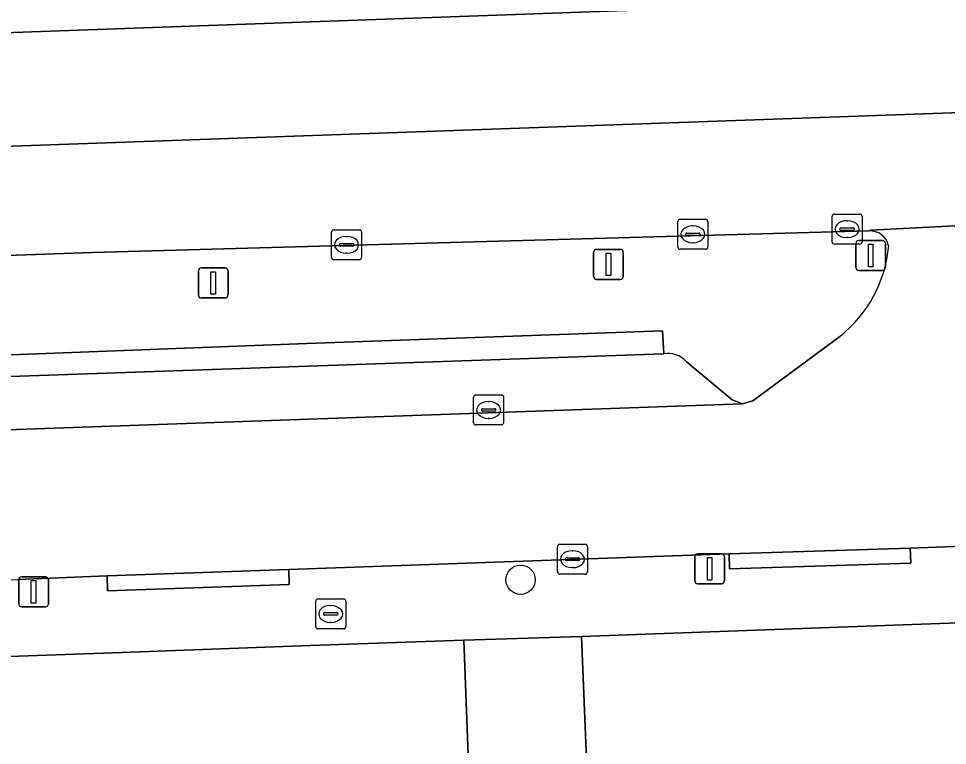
# Model space of a CAD drawing. Extents: x 161084 to 161928, y 385354 to 386522.
# Drawn here: x 161748.12 to 161779.1, y 386474.75 to 386498.99 of the extents above; entities that cross this region are included whole.
import ezdxf

# ---------------------------------------------------------------- set-up
doc = ezdxf.new("R2010")
doc.units = 0
for name, color, linetype in [('IMGEO_Berm_groen', 7, 'Continuous'), ('IMGEO_Boom', 7, 'Continuous'), ('IMGEO_Brandkraan', 7, 'Continuous'), ('IMGEO_Erf', 7, 'Continuous'), ('IMGEO_Kolk', 7, 'Continuous'), ('IMGEO_Lichtmast', 7, 'Continuous'), ('IMGEO_OVBaan_gesloten', 7, 'Continuous'), ('IMGEO_Parkeervlak_open', 7, 'Continuous'), ('IMGEO_Rijbaan_lokaal_open', 7, 'Continuous'), ('IMGEO_Verkeersbordpaal', 7, 'Continuous'), ('IMGEO_Verkeersregelinstallatiepaal', 7, 'Continuous'), ('IMGEO_Voetpad_open', 7, 'Continuous')]:
    doc.layers.add(name, color=color, linetype=linetype)

msp = doc.modelspace()

# ---------------------------------------------------------------- linework, layer by layer
at = {"layer": 'IMGEO_Berm_groen'}
for points in [[(161614.397, 386496.707), (161635.779, 386497.478), (161635.871, 386494.504), (161716.318, 386497.389), (161769.346, 386499.291)], [(161776.476, 386491.905), (161750.585, 386491.191), (161716.598, 386489.994), (161671.804, 386488.32), (161671.949, 386484.863), (161700.976, 386485.869), (161700.993, 386485.37)], [(161717.679, 386486.62), (161757.733, 386488.152), (161769.601, 386488.573), (161769.637, 386487.809)], [(161770.387, 386487.555), (161771.919, 386486.273), (161772.269, 386486.142), (161772.611, 386486.24), (161775.508, 386488.391)]]:
    msp.add_lwpolyline(points, dxfattribs=at)
for centre, radius, start, end in [((161776.52, 386491.274), 0.633, 12.349, 93.9666), ((161772.858, 386491.772), 4.296, 308.0967, 355.157), ((161769.783, 386487.006), 0.816, 42.2722, 100.3087)]:
    msp.add_arc(centre, radius, start, end, dxfattribs=at)
at = {"layer": 'IMGEO_Boom'}
msp.add_circle((161764.865, 386480.276), 0.489, dxfattribs=at)
at = {"layer": 'IMGEO_Brandkraan'}
for p, q in [((161758.032, 386478.709), (161758.032, 386479.561)), ((161758.107, 386479.635), (161758.959, 386479.635)), ((161758.52, 386479.415), (161758.545, 386479.415)), ((161759.033, 386479.561), (161759.033, 386478.709)), ((161758.291, 386479.129), (161758.291, 386479.141)), ((161758.729, 386479.092), (161758.331, 386479.092)), ((161758.334, 386479.178), (161758.732, 386479.178)), ((161758.775, 386479.141), (161758.775, 386479.129)), ((161758.543, 386478.855), (161758.518, 386478.855)), ((161758.959, 386478.635), (161758.107, 386478.635))]:
    msp.add_line(p, q, dxfattribs=at)
for points in [[(161758.032, 386478.709), (161758.032, 386479.561)], [(161758.107, 386479.635), (161758.959, 386479.635)], [(161759.033, 386479.561), (161759.033, 386478.709)], [(161758.959, 386478.635), (161758.107, 386478.635)]]:
    msp.add_lwpolyline(points, dxfattribs=at)
for centre, radius, start, end in [((161758.109, 386479.559), 0.0765, 91.552, 178.448), ((161758.109, 386479.559), 0.0765, 91.552, 178.448), ((161758.957, 386479.559), 0.0765, 1.552, 88.448), ((161758.957, 386479.559), 0.0765, 1.552, 88.448), ((161758.331, 386479.138), 0.0403, 85.8775, 175.7526), ((161758.328, 386479.128), 0.0366, 178.938, 274.7102), ((161758.732, 386479.135), 0.043, 264.8664, 352.4533), ((161758.736, 386479.14), 0.0386, 1.7309, 96.639), ((161758.109, 386478.711), 0.0765, 181.552, 268.448), ((161758.109, 386478.711), 0.0765, 181.552, 268.448), ((161758.957, 386478.711), 0.0765, 271.552, 358.448), ((161758.957, 386478.711), 0.0765, 271.552, 358.448)]:
    msp.add_arc(centre, radius, start, end, dxfattribs=at)
for centre, major_axis, ratio, start_param, end_param in [((161758.519, 386479.135), (-0.387, 0.002), 0.722429, 4.712389, 7.853982), ((161758.544, 386479.135), (-0.39, 0.002), 0.717154, 1.570796, 4.712389)]:
    msp.add_ellipse(centre, major_axis=major_axis, ratio=ratio, start_param=start_param, end_param=end_param, dxfattribs=at)
at = {"layer": 'IMGEO_Erf'}
for points in [[(161804.692, 386473.702), (161804.584, 386479.754), (161766.898, 386478.379), (161767.138, 386472.369)], [(161763.24, 386471.183), (161762.969, 386478.26), (161757.852, 386478.078), (161751.565, 386477.855), (161689.649, 386475.654)]]:
    msp.add_lwpolyline(points, dxfattribs=at)
at = {"layer": 'IMGEO_Kolk'}
for p, q in [((161775.252, 386491.542), (161775.252, 386492.394)), ((161775.327, 386492.468), (161776.179, 386492.468)), ((161776.253, 386492.394), (161776.253, 386491.542)), ((161770.108, 386491.368), (161770.108, 386492.22)), ((161770.183, 386492.294), (161771.035, 386492.294)), ((161770.596, 386492.074), (161770.621, 386492.074)), ((161771.109, 386492.22), (161771.109, 386491.368)), ((161775.74, 386492.248), (161775.765, 386492.248)), ((161758.562, 386491.019), (161758.562, 386491.871)), ((161758.637, 386491.945), (161759.489, 386491.945)), ((161759.563, 386491.871), (161759.563, 386491.019)), ((161770.367, 386491.788), (161770.367, 386491.8)), ((161770.805, 386491.751), (161770.407, 386491.751)), ((161770.41, 386491.837), (161770.808, 386491.837)), ((161770.851, 386491.8), (161770.851, 386491.788)), ((161775.511, 386491.962), (161775.511, 386491.974)), ((161775.949, 386491.925), (161775.551, 386491.925)), ((161775.554, 386492.011), (161775.952, 386492.011)), ((161775.995, 386491.974), (161775.995, 386491.962)), ((161758.821, 386491.439), (161758.821, 386491.451)), ((161758.864, 386491.488), (161759.262, 386491.488)), ((161759.05, 386491.725), (161759.075, 386491.725)), ((161759.305, 386491.451), (161759.305, 386491.439)), ((161770.619, 386491.514), (161770.594, 386491.514)), ((161776.179, 386491.468), (161775.327, 386491.468)), ((161775.763, 386491.688), (161775.738, 386491.688)), ((161759.259, 386491.402), (161758.861, 386491.402)), ((161759.073, 386491.165), (161759.048, 386491.165)), ((161771.035, 386491.294), (161770.183, 386491.294)), ((161759.489, 386490.945), (161758.637, 386490.945)), ((161763.299, 386485.511), (161763.299, 386486.363)), ((161763.374, 386486.437), (161764.226, 386486.437)), ((161763.787, 386486.217), (161763.812, 386486.217)), ((161764.3, 386486.363), (161764.3, 386485.511)), ((161763.558, 386485.931), (161763.558, 386485.943)), ((161763.996, 386485.894), (161763.598, 386485.894)), ((161763.601, 386485.98), (161763.999, 386485.98)), ((161764.042, 386485.943), (161764.042, 386485.931)), ((161763.81, 386485.657), (161763.785, 386485.657)), ((161764.226, 386485.437), (161763.374, 386485.437)), ((161766.095, 386480.534), (161766.095, 386481.386)), ((161766.17, 386481.46), (161767.022, 386481.46)), ((161766.583, 386481.24), (161766.608, 386481.24)), ((161767.096, 386481.386), (161767.096, 386480.534)), ((161766.354, 386480.954), (161766.354, 386480.966)), ((161766.792, 386480.917), (161766.394, 386480.917)), ((161766.397, 386481.003), (161766.795, 386481.003)), ((161766.838, 386480.966), (161766.838, 386480.954)), ((161766.606, 386480.68), (161766.581, 386480.68)), ((161767.022, 386480.46), (161766.17, 386480.46))]:
    msp.add_line(p, q, dxfattribs=at)
for points in [[(161775.252, 386491.542), (161775.252, 386492.394)], [(161775.327, 386492.468), (161776.179, 386492.468)], [(161776.253, 386492.394), (161776.253, 386491.542)], [(161770.108, 386491.368), (161770.108, 386492.22)], [(161770.183, 386492.294), (161771.035, 386492.294)], [(161771.109, 386492.22), (161771.109, 386491.368)], [(161758.562, 386491.019), (161758.562, 386491.871)], [(161758.637, 386491.945), (161759.489, 386491.945)], [(161759.563, 386491.871), (161759.563, 386491.019)], [(161776.179, 386491.468), (161775.327, 386491.468)], [(161771.035, 386491.294), (161770.183, 386491.294)], [(161759.489, 386490.945), (161758.637, 386490.945)], [(161763.299, 386485.511), (161763.299, 386486.363)], [(161763.374, 386486.437), (161764.226, 386486.437)], [(161764.3, 386486.363), (161764.3, 386485.511)], [(161764.226, 386485.437), (161763.374, 386485.437)], [(161766.095, 386480.534), (161766.095, 386481.386)], [(161766.17, 386481.46), (161767.022, 386481.46)], [(161767.096, 386481.386), (161767.096, 386480.534)], [(161767.022, 386480.46), (161766.17, 386480.46)]]:
    msp.add_lwpolyline(points, dxfattribs=at)
for centre, radius, start, end in [((161775.329, 386492.392), 0.0765, 91.552, 178.448), ((161775.329, 386492.392), 0.0765, 91.552, 178.448), ((161776.177, 386492.392), 0.0765, 1.552, 88.448), ((161776.177, 386492.392), 0.0765, 1.552, 88.448), ((161770.185, 386492.218), 0.0765, 91.552, 178.448), ((161770.185, 386492.218), 0.0765, 91.552, 178.448), ((161771.033, 386492.218), 0.0765, 1.552, 88.448), ((161771.033, 386492.218), 0.0765, 1.552, 88.448), ((161758.639, 386491.869), 0.0765, 91.552, 178.448), ((161758.639, 386491.869), 0.0765, 91.552, 178.448), ((161759.487, 386491.869), 0.0765, 1.552, 88.448), ((161759.487, 386491.869), 0.0765, 1.552, 88.448), ((161770.407, 386491.797), 0.0403, 85.8775, 175.7526), ((161770.404, 386491.787), 0.0366, 178.938, 274.7102), ((161770.808, 386491.794), 0.043, 264.8664, 352.4533), ((161770.812, 386491.799), 0.0386, 1.7309, 96.639), ((161775.551, 386491.971), 0.0403, 85.8775, 175.7526), ((161775.548, 386491.961), 0.0366, 178.938, 274.7102), ((161775.952, 386491.968), 0.043, 264.8664, 352.4533), ((161775.956, 386491.973), 0.0386, 1.7309, 96.639), ((161758.861, 386491.448), 0.0403, 85.8775, 175.7526), ((161759.266, 386491.45), 0.0386, 1.7309, 96.639), ((161775.329, 386491.544), 0.0765, 181.552, 268.448), ((161775.329, 386491.544), 0.0765, 181.552, 268.448), ((161776.177, 386491.544), 0.0765, 271.552, 358.448), ((161776.177, 386491.544), 0.0765, 271.552, 358.448), ((161758.858, 386491.438), 0.0366, 178.938, 274.7102), ((161759.262, 386491.445), 0.043, 264.8664, 352.4533), ((161770.185, 386491.37), 0.0765, 181.552, 268.448), ((161770.185, 386491.37), 0.0765, 181.552, 268.448), ((161771.033, 386491.37), 0.0765, 271.552, 358.448), ((161771.033, 386491.37), 0.0765, 271.552, 358.448), ((161758.639, 386491.021), 0.0765, 181.552, 268.448), ((161758.639, 386491.021), 0.0765, 181.552, 268.448), ((161759.487, 386491.021), 0.0765, 271.552, 358.448), ((161759.487, 386491.021), 0.0765, 271.552, 358.448), ((161763.376, 386486.361), 0.0765, 91.552, 178.448), ((161763.376, 386486.361), 0.0765, 91.552, 178.448), ((161764.224, 386486.361), 0.0765, 1.552, 88.448), ((161764.224, 386486.361), 0.0765, 1.552, 88.448), ((161763.598, 386485.94), 0.0403, 85.8775, 175.7526), ((161763.595, 386485.93), 0.0366, 178.938, 274.7102), ((161763.999, 386485.937), 0.043, 264.8664, 352.4533), ((161764.003, 386485.942), 0.0386, 1.7309, 96.639), ((161763.376, 386485.513), 0.0765, 181.552, 268.448), ((161763.376, 386485.513), 0.0765, 181.552, 268.448), ((161764.224, 386485.513), 0.0765, 271.552, 358.448), ((161764.224, 386485.513), 0.0765, 271.552, 358.448), ((161766.172, 386481.384), 0.0765, 91.552, 178.448), ((161766.172, 386481.384), 0.0765, 91.552, 178.448), ((161767.02, 386481.384), 0.0765, 1.552, 88.448), ((161767.02, 386481.384), 0.0765, 1.552, 88.448), ((161766.394, 386480.963), 0.0403, 85.8775, 175.7526), ((161766.391, 386480.953), 0.0366, 178.938, 274.7102), ((161766.795, 386480.96), 0.043, 264.8664, 352.4533), ((161766.799, 386480.965), 0.0386, 1.7309, 96.639), ((161766.172, 386480.536), 0.0765, 181.552, 268.448), ((161766.172, 386480.536), 0.0765, 181.552, 268.448), ((161767.02, 386480.536), 0.0765, 271.552, 358.448), ((161767.02, 386480.536), 0.0765, 271.552, 358.448)]:
    msp.add_arc(centre, radius, start, end, dxfattribs=at)
for centre, major_axis, ratio, start_param, end_param in [((161770.595, 386491.794), (-0.387, 0.002), 0.722429, 4.712389, 7.853982), ((161770.62, 386491.794), (-0.39, 0.002), 0.717154, 1.570796, 4.712389), ((161775.739, 386491.968), (-0.387, 0.002), 0.722429, 4.712389, 7.853982), ((161775.764, 386491.968), (-0.39, 0.002), 0.717154, 1.570796, 4.712389), ((161759.049, 386491.445), (-0.387, 0.002), 0.722429, 4.712389, 7.853982), ((161759.074, 386491.445), (-0.39, 0.002), 0.717154, 1.570796, 4.712389), ((161763.786, 386485.937), (-0.387, 0.002), 0.722429, 4.712389, 7.853982), ((161763.811, 386485.937), (-0.39, 0.002), 0.717154, 1.570796, 4.712389), ((161766.582, 386480.96), (-0.387, 0.002), 0.722429, 4.712389, 7.853982), ((161766.607, 386480.96), (-0.39, 0.002), 0.717154, 1.570796, 4.712389)]:
    msp.add_ellipse(centre, major_axis=major_axis, ratio=ratio, start_param=start_param, end_param=end_param, dxfattribs=at)
at = {"layer": 'IMGEO_Lichtmast'}
for p, q in [((161770.672, 386480.242), (161770.672, 386481.042)), ((161770.672, 386481.042), (161770.672, 386480.242)), ((161770.772, 386481.142), (161771.562, 386481.142)), ((161771.562, 386481.142), (161770.772, 386481.142)), ((161771.662, 386481.042), (161771.662, 386480.242)), ((161771.662, 386480.242), (161771.662, 386481.042)), ((161748.229, 386480.372), (161749.019, 386480.372)), ((161749.019, 386480.372), (161748.229, 386480.372)), ((161748.129, 386479.472), (161748.129, 386480.272)), ((161748.129, 386480.272), (161748.129, 386479.472)), ((161749.119, 386480.272), (161749.119, 386479.472)), ((161749.119, 386479.472), (161749.119, 386480.272)), ((161771.562, 386480.142), (161770.772, 386480.142)), ((161770.772, 386480.142), (161771.562, 386480.142)), ((161749.019, 386479.372), (161748.229, 386479.372)), ((161748.229, 386479.372), (161749.019, 386479.372))]:
    msp.add_line(p, q, dxfattribs=at)
for points in [[(161771.092, 386481.017), (161771.242, 386481.017), (161771.242, 386480.267), (161771.092, 386480.267), (161771.092, 386481.017)], [(161748.549, 386480.247), (161748.699, 386480.247), (161748.699, 386479.497), (161748.549, 386479.497), (161748.549, 386480.247)]]:
    msp.add_lwpolyline(points, dxfattribs=at)
for centre, start, end in [((161770.772, 386481.042), 90, 180), ((161770.772, 386481.042), 90, 180), ((161771.562, 386481.042), 0, 90), ((161771.562, 386481.042), 360, 90), ((161748.229, 386480.272), 90, 180), ((161748.229, 386480.272), 90, 180), ((161749.019, 386480.272), 0, 90), ((161749.019, 386480.272), 360, 90), ((161770.772, 386480.242), 180, 270), ((161770.772, 386480.242), 180, 270), ((161771.562, 386480.242), 270, 0), ((161771.562, 386480.242), 270, 0), ((161748.229, 386479.472), 180, 270), ((161748.229, 386479.472), 180, 270), ((161749.019, 386479.472), 270, 0), ((161749.019, 386479.472), 270, 0)]:
    msp.add_arc(centre, 0.1, start, end, dxfattribs=at)
at = {"layer": 'IMGEO_OVBaan_gesloten'}
msp.add_lwpolyline([(161869.118, 386498.87), (161869.088, 386502.145), (161865.636, 386502.078), (161818.448, 386501.002), (161781.483, 386499.728), (161769.346, 386499.291), (161716.318, 386497.389), (161635.871, 386494.504), (161614.476, 386493.735), (161610.593, 386493.594), (161514.156, 386490.147), (161514.225, 386486.399), (161540.956, 386487.327), (161632.308, 386490.629), (161783, 386495.974)], close=True, dxfattribs=at)
msp.add_lwpolyline([(161610.999, 386486.108), (161636.001, 386487.041), (161654.406, 386487.653), (161658.174, 386487.796), (161659.129, 386487.846), (161671.804, 386488.32), (161716.598, 386489.994), (161750.585, 386491.191), (161776.476, 386491.905), (161776.542, 386491.935), (161781.92, 386492.209), (161785.969, 386492.332), (161790.121, 386492.546), (161807.028, 386493.106), (161836.748, 386494.218), (161848.673, 386494.673), (161864.004, 386495.189), (161865.711, 386495.253), (161869.149, 386495.379), (161869.118, 386498.87), (161783, 386495.974), (161632.308, 386490.629), (161540.956, 386487.327)], dxfattribs=at)
at = {"layer": 'IMGEO_Parkeervlak_open'}
for points in [[(161769.637, 386487.809), (161717.705, 386486.004)], [(161715.043, 386484.115), (161772.269, 386486.142), (161771.919, 386486.273), (161770.387, 386487.555)]]:
    msp.add_lwpolyline(points, dxfattribs=at)
msp.add_arc((161769.783, 386487.006), 0.816, 42.2722, 100.3087, dxfattribs=at)
at = {"layer": 'IMGEO_Rijbaan_lokaal_open'}
for points in [[(161781.92, 386492.209), (161776.542, 386491.935), (161776.476, 386491.905)], [(161775.508, 386488.391), (161772.611, 386486.24), (161772.269, 386486.142), (161715.043, 386484.115), (161703.758, 386483.683), (161669.183, 386482.417), (161654.926, 386481.945), (161653.096, 386481.862), (161640.245, 386481.424), (161616.751, 386480.587), (161615.046, 386480.532), (161611.282, 386480.377), (161608.884, 386480.268), (161598.427, 386479.968), (161597.352, 386479.943), (161569.853, 386478.954), (161563.804, 386478.726), (161557.954, 386478.54), (161534.796, 386477.72), (161528.428, 386477.563), (161528.463, 386476.077), (161520.243, 386475.807), (161522.097, 386474.803)], [(161709.799, 386478.886), (161713.452, 386478.971), (161714.454, 386479.01), (161719.734, 386479.221), (161720.659, 386479.244), (161724.218, 386479.402), (161728.029, 386479.543), (161730.077, 386479.627), (161736.096, 386479.861), (161740.072, 386479.982), (161743.869, 386480.104), (161744.312, 386480.128), (161748.101, 386480.279), (161751.075, 386480.407), (161757.134, 386480.616), (161771.818, 386481.141), (161777.861, 386481.329), (161782.826, 386481.515), (161788.909, 386481.721), (161793.328, 386481.898)]]:
    msp.add_lwpolyline(points, dxfattribs=at)
for centre, radius, start, end in [((161776.52, 386491.274), 0.633, 12.349, 93.9666), ((161772.858, 386491.772), 4.296, 308.0967, 355.157)]:
    msp.add_arc(centre, radius, start, end, dxfattribs=at)
at = {"layer": 'IMGEO_Verkeersbordpaal'}
for p, q in [((161754.121, 386489.772), (161754.121, 386490.572)), ((161754.121, 386490.572), (161754.121, 386489.772)), ((161754.221, 386490.672), (161755.011, 386490.672)), ((161755.011, 386490.672), (161754.221, 386490.672)), ((161755.111, 386490.572), (161755.111, 386489.772)), ((161755.111, 386489.772), (161755.111, 386490.572)), ((161755.011, 386489.672), (161754.221, 386489.672)), ((161754.221, 386489.672), (161755.011, 386489.672))]:
    msp.add_line(p, q, dxfattribs=at)
msp.add_lwpolyline([(161754.541, 386490.547), (161754.691, 386490.547), (161754.691, 386489.797), (161754.541, 386489.797), (161754.541, 386490.547)], dxfattribs=at)
for centre, start, end in [((161754.221, 386490.572), 90, 180), ((161754.221, 386490.572), 90, 180), ((161755.011, 386490.572), 0, 90), ((161755.011, 386490.572), 360, 90), ((161754.221, 386489.772), 180, 270), ((161754.221, 386489.772), 180, 270), ((161755.011, 386489.772), 270, 0), ((161755.011, 386489.772), 270, 0)]:
    msp.add_arc(centre, 0.1, start, end, dxfattribs=at)
at = {"layer": 'IMGEO_Verkeersregelinstallatiepaal'}
for p, q in [((161776.042, 386490.689), (161776.042, 386491.489)), ((161776.042, 386491.489), (161776.042, 386490.689)), ((161776.142, 386491.589), (161776.932, 386491.589)), ((161776.932, 386491.589), (161776.142, 386491.589)), ((161777.032, 386491.489), (161777.032, 386490.689)), ((161777.032, 386490.689), (161777.032, 386491.489)), ((161767.3, 386490.393), (161767.3, 386491.193)), ((161767.3, 386491.193), (161767.3, 386490.393)), ((161767.4, 386491.293), (161768.19, 386491.293)), ((161768.19, 386491.293), (161767.4, 386491.293)), ((161768.29, 386491.193), (161768.29, 386490.393)), ((161768.29, 386490.393), (161768.29, 386491.193)), ((161776.932, 386490.589), (161776.142, 386490.589)), ((161776.142, 386490.589), (161776.932, 386490.589)), ((161768.19, 386490.293), (161767.4, 386490.293)), ((161767.4, 386490.293), (161768.19, 386490.293))]:
    msp.add_line(p, q, dxfattribs=at)
for points in [[(161776.462, 386491.464), (161776.612, 386491.464), (161776.612, 386490.714), (161776.462, 386490.714), (161776.462, 386491.464)], [(161767.72, 386491.168), (161767.87, 386491.168), (161767.87, 386490.418), (161767.72, 386490.418), (161767.72, 386491.168)]]:
    msp.add_lwpolyline(points, dxfattribs=at)
for centre, start, end in [((161776.142, 386491.489), 90, 180), ((161776.142, 386491.489), 90, 180), ((161776.932, 386491.489), 0, 90), ((161776.932, 386491.489), 360, 90), ((161767.4, 386491.193), 90, 180), ((161767.4, 386491.193), 90, 180), ((161768.19, 386491.193), 0, 90), ((161768.19, 386491.193), 360, 90), ((161776.142, 386490.689), 180, 270), ((161776.142, 386490.689), 180, 270), ((161776.932, 386490.689), 270, 0), ((161776.932, 386490.689), 270, 0), ((161767.4, 386490.393), 180, 270), ((161767.4, 386490.393), 180, 270), ((161768.19, 386490.393), 270, 0), ((161768.19, 386490.393), 270, 0)]:
    msp.add_arc(centre, 0.1, start, end, dxfattribs=at)
at = {"layer": 'IMGEO_Voetpad_open'}
for points in [[(161769.637, 386487.809), (161769.601, 386488.573), (161757.733, 386488.152), (161717.679, 386486.62), (161717.705, 386486.004)], [(161771.818, 386481.141), (161771.833, 386480.642), (161777.876, 386480.83), (161777.861, 386481.329)], [(161757.134, 386480.616), (161751.075, 386480.407), (161751.092, 386479.908), (161757.151, 386480.117)], [(161773.916, 386448.755), (161773.862, 386450.223), (161768.046, 386450.042), (161767.138, 386472.369), (161766.898, 386478.379), (161762.969, 386478.26), (161763.24, 386471.183), (161763.635, 386460.02), (161764.063, 386450.042), (161764.081, 386449.555), (161764.13, 386448.225), (161765.236, 386418.338), (161772.833, 386418.509), (161775.032, 386418.558)]]:
    msp.add_lwpolyline(points, close=True, dxfattribs=at)
for points in [[(161689.649, 386475.654), (161751.565, 386477.855), (161757.852, 386478.078), (161762.969, 386478.26), (161766.898, 386478.379), (161804.584, 386479.754), (161806.044, 386479.771), (161808.389, 386479.864), (161808.215, 386482.848)], [(161782.826, 386481.515), (161777.861, 386481.329), (161777.876, 386480.83), (161771.833, 386480.642), (161771.818, 386481.141), (161757.134, 386480.616), (161757.151, 386480.117), (161751.092, 386479.908), (161751.075, 386480.407), (161748.101, 386480.279)]]:
    msp.add_lwpolyline(points, dxfattribs=at)

doc.saveas('drawing.dxf')
